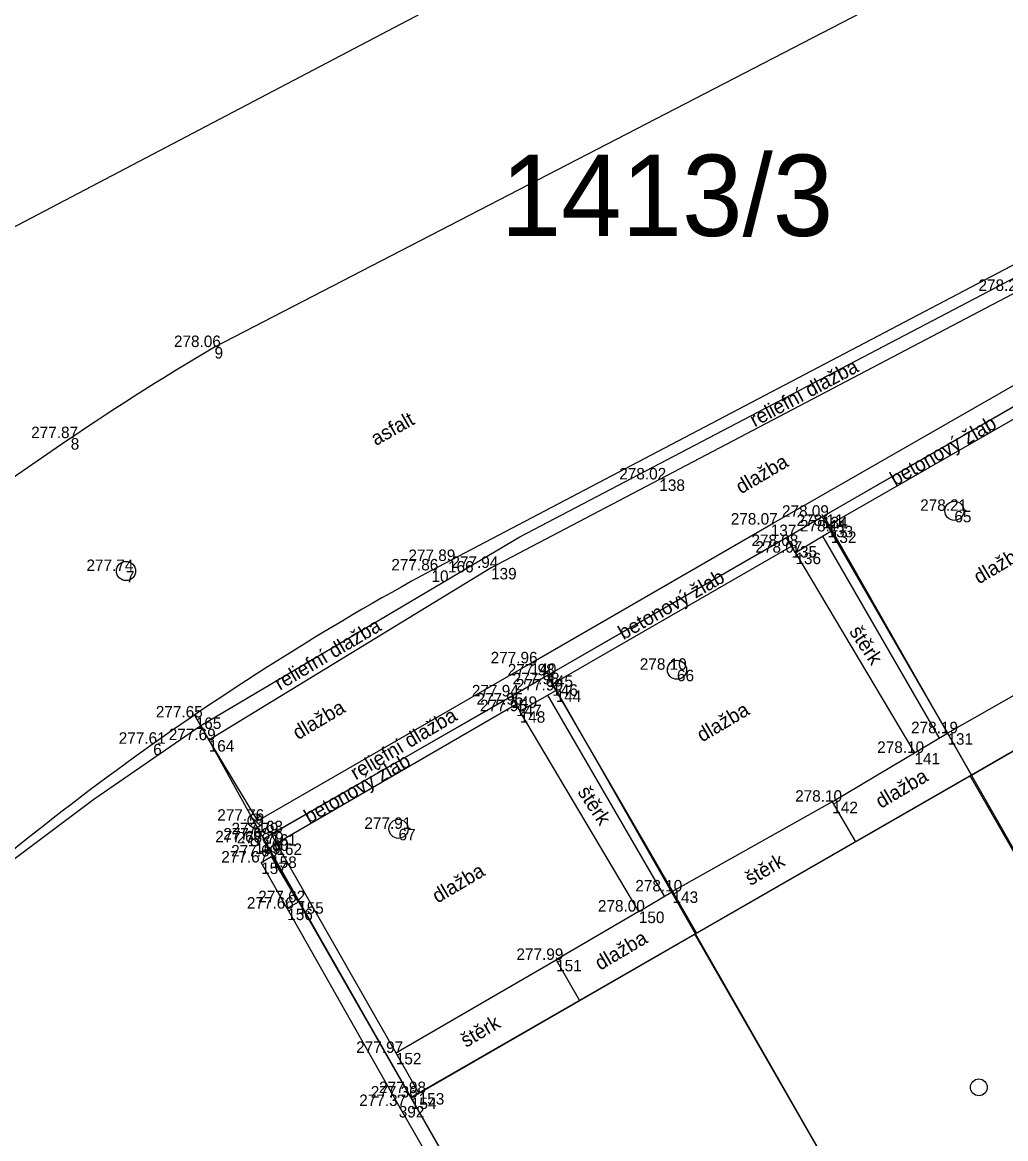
# Model space of a CAD drawing. Extents: x -771260 to -770828, y -1053564 to -1052811.
# Drawn here: x -770997.95 to -770977.39, y -1053157.87 to -1053134.53 of the extents above; entities that cross this region are included whole.
import ezdxf

# ---------------------------------------------------------------- set-up
doc = ezdxf.new("R2010")
doc.units = 0
for name, color, linetype in [('25_10_2019_asfalt', 7, 'Continuous'), ('25_10_2019_bet_zlab', 7, 'Continuous'), ('25_10_2019_budova', 7, 'Continuous'), ('25_10_2019_dlazba', 7, 'Continuous'), ('25_10_2019_lampa', 7, 'Continuous'), ('25_10_2019_operna_stena', 7, 'Continuous'), ('25_10_2019_popis_povrchu', 7, 'Continuous'), ('25_10_2019_priska', 7, 'Continuous'), ('25_10_2019_reliefni_dlazba', 7, 'Continuous'), ('25_10_2019_sachta', 7, 'Continuous'), ('25_10_2019_sterk', 7, 'Continuous'), ('25_10_2019_zamereny_bod', 7, 'Continuous'), ('25_10_2019_zamereny_bod_cislo', 7, 'Continuous'), ('25_10_2019_zamereny_bod_vyska', 7, 'Continuous'), ('Default', 7, 'Continuous'), ('DKM_Hranice parcel', 7, 'Continuous'), ('DKM_Parcelní čísla', 7, 'Continuous'), ('DKM_Vnitřní kresba', 7, 'Continuous'), ('DKM_Značky budov', 7, 'Continuous')]:
    doc.layers.add(name, color=color, linetype=linetype)

# ---------------------------------------------------------------- blocks, each defined once
blk = doc.blocks.new('6.200')
at = {"layer": '25_10_2019_sachta'}
blk.add_circle((0, 0), 10, dxfattribs=at)
blk = doc.blocks.new('6.560')
at = {"layer": '25_10_2019_lampa'}
for p, q in [((-5.3, 17.2), (5.3, 27.8)), ((5.4, 17.3), (-5.1, 27.9)), ((0, 4), (0, 15))]:
    blk.add_line(p, q, dxfattribs=at)
for centre, radius in [((0, 22.5), 7.5), ((0, 0), 4), ((0, 0), 4)]:
    blk.add_circle(centre, radius, dxfattribs=at)
blk = doc.blocks.new('POINT_DISPLAY')
at = {"layer": 'Default'}
blk.add_line((0, 0), (0, 0), dxfattribs=at)

msp = doc.modelspace()

# ---------------------------------------------------------------- linework, layer by layer
at = {"layer": '25_10_2019_asfalt'}
for p, q in [((-770979.744, -1053133.988), (-770993.933, -1053141.321)), ((-770974.36, -1053138.104), (-770989.396, -1053145.991))]:
    msp.add_line(p, q, dxfattribs=at)
for centre, radius, start, end in [((-770962.305, -1053194.616), 61.974, 120.6871, 135.18497), ((-770962.167, -1053196.205), 57.121, 118.4691, 133.6637)]:
    msp.add_arc(centre, radius, start, end, dxfattribs=at)
at = {"layer": '25_10_2019_bet_zlab'}
for p, q in [((-770981.112, -1053145.059), (-770976.093, -1053142.177)), ((-770986.869, -1053148.372), (-770981.867, -1053145.481))]:
    msp.add_line(p, q, dxfattribs=at)
at = {"layer": '25_10_2019_budova'}
for p, q in [((-770966.403, -1053143.542), (-770989.826, -1053157.012)), ((-770970.382, -1053163.761), (-770978.132, -1053150.287)), ((-770976.138, -1053167.065), (-770983.884, -1053153.595)), ((-770982.073, -1053170.471), (-770989.826, -1053157.012))]:
    msp.add_line(p, q, dxfattribs=at)
at = {"layer": '25_10_2019_dlazba'}
for p, q in [((-770981.784, -1053145.62), (-770979.295, -1053149.806)), ((-770975.27, -1053147.499), (-770978.603, -1053149.395)), ((-770987.627, -1053148.797), (-770992.638, -1053151.7)), ((-770985.059, -1053153.124), (-770987.551, -1053148.934)), ((-770981.012, -1053150.827), (-770978.604, -1053149.395)), ((-770978.603, -1053149.395), (-770978.101, -1053150.269)), ((-770994.055, -1053149.54), (-770993.037, -1053151.224)), ((-770981.012, -1053150.827), (-770984.354, -1053152.702)), ((-770981.012, -1053150.827), (-770980.529, -1053151.665)), ((-770985.059, -1053153.124), (-770984.354, -1053152.703)), ((-770984.354, -1053152.702), (-770983.851, -1053153.576)), ((-770985.059, -1053153.124), (-770986.789, -1053154.134)), ((-770990.142, -1053156.079), (-770986.789, -1053154.134)), ((-770986.789, -1053154.134), (-770986.3, -1053154.984))]:
    msp.add_line(p, q, dxfattribs=at)
at = {"layer": '25_10_2019_operna_stena'}
for p, q in [((-770981.042, -1053145.177), (-770978.603, -1053149.395)), ((-770981.215, -1053145.277), (-770978.777, -1053149.495)), ((-770986.971, -1053148.601), (-770984.526, -1053152.805)), ((-770986.798, -1053148.5), (-770984.354, -1053152.702)), ((-770992.915, -1053151.617), (-770992.749, -1053151.506)), ((-770992.749, -1053151.506), (-770989.663, -1053156.919)), ((-770989.826, -1053157.012), (-770992.915, -1053151.617))]:
    msp.add_line(p, q, dxfattribs=at)
at = {"layer": '25_10_2019_priska'}
for p, q in [((-770981.226, -1053144.869), (-770981.968, -1053145.311)), ((-770981.226, -1053144.869), (-770981.042, -1053145.177)), ((-770981.042, -1053145.177), (-770981.784, -1053145.62)), ((-770981.784, -1053145.62), (-770981.968, -1053145.311)), ((-770986.972, -1053148.185), (-770987.722, -1053148.624)), ((-770986.798, -1053148.5), (-770986.972, -1053148.185)), ((-770987.722, -1053148.624), (-770987.551, -1053148.934)), ((-770987.551, -1053148.934), (-770986.798, -1053148.5)), ((-770992.957, -1053152.098), (-770992.748, -1053151.972)), ((-770992.748, -1053151.972), (-770992.184, -1053152.927)), ((-770992.412, -1053153.062), (-770992.957, -1053152.098)), ((-770992.184, -1053152.927), (-770992.412, -1053153.062))]:
    msp.add_line(p, q, dxfattribs=at)
at = {"layer": '25_10_2019_reliefni_dlazba'}
for p, q in [((-770977.108, -1053140.146), (-770984.629, -1053144.089)), ((-770982.299, -1053145.033), (-770976.347, -1053141.623)), ((-770981.226, -1053144.868), (-770976.202, -1053141.973)), ((-770984.629, -1053144.089), (-770988.149, -1053145.939)), ((-770987.318, -1053147.933), (-770982.299, -1053145.033)), ((-770981.968, -1053145.311), (-770986.972, -1053148.185)), ((-770988.149, -1053145.939), (-770994.055, -1053149.54)), ((-770993.037, -1053151.224), (-770987.318, -1053147.933)), ((-770987.722, -1053148.624), (-770992.749, -1053151.506)), ((-770994.355, -1053149.016), (-770994.055, -1053149.54))]:
    msp.add_line(p, q, dxfattribs=at)
at = {"layer": '25_10_2019_sterk'}
for p, q in [((-770992.412, -1053153.062), (-770990.08, -1053157.188)), ((-770990.08, -1053157.188), (-770982.74, -1053169.889))]:
    msp.add_line(p, q, dxfattribs=at)
at = {"layer": 'DKM_Hranice parcel'}
for p, q in [((-770989.61, -1053134.35), (-771003.78, -1053141.77)), ((-770987.55, -1053145.29), (-770969.18, -1053135.67)), ((-770981.19, -1053144.85), (-770975.44, -1053141.54)), ((-770986.96, -1053148.18), (-770981.19, -1053144.85)), ((-770994.22, -1053149.23), (-770987.55, -1053145.29)), ((-770992.91, -1053151.6), (-770986.96, -1053148.18)), ((-770994.22, -1053149.23), (-770992.91, -1053151.6))]:
    msp.add_line(p, q, dxfattribs=at)
for points in [[(-770969.19, -1053165.87), (-770970.39, -1053163.77), (-770978.1, -1053150.27), (-770981.19, -1053144.85)], [(-770974.95, -1053169.18), (-770976.15, -1053167.09), (-770983.87, -1053153.59), (-770986.96, -1053148.18)], [(-771009.08, -1053162.27), (-771007.256, -1053160.252), (-771005.36, -1053158.303), (-771003.393, -1053156.424), (-771002.809, -1053155.893), (-771000.755, -1053154.11), (-770998.637, -1053152.403), (-770996.458, -1053150.776), (-770994.22, -1053149.23)], [(-770992.91, -1053151.6), (-770989.82, -1053157.02), (-770982.11, -1053170.52), (-770980.91, -1053172.6)]]:
    msp.add_lwpolyline(points, dxfattribs=at)
at = {"layer": 'DKM_Vnitřní kresba'}
for p, q in [((-770978.1, -1053150.27), (-770972.35, -1053146.95)), ((-770983.87, -1053153.59), (-770978.1, -1053150.27)), ((-770989.82, -1053157.02), (-770983.87, -1053153.59))]:
    msp.add_line(p, q, dxfattribs=at)
at = {"layer": 'DKM_Značky budov'}
msp.add_circle((-770977.947, -1053156.799), 0.175, dxfattribs=at)

# ---------------------------------------------------------------- block references
at = {"layer": '25_10_2019_lampa', "xscale": 0.020000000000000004, "yscale": 0.020000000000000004}
msp.add_blockref('6.560', (-770993.083, -1053151.677), dxfattribs=at)
at = {"layer": '25_10_2019_sachta', "xscale": 0.020000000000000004, "yscale": 0.020000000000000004}
for p in [(-770978.459, -1053144.745), (-770995.784, -1053146.003), (-770984.261, -1053148.068), (-770990.084, -1053151.394)]:
    msp.add_blockref('6.200', p, dxfattribs=at)
at = {"layer": '25_10_2019_zamereny_bod', "xscale": 0.1, "yscale": 0.10000000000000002}
for p in [(-770993.933, -1053141.321), (-770996.941, -1053143.225), (-770984.63, -1053144.089), (-770981.226, -1053144.869), (-770978.459, -1053144.745), (-770982.299, -1053145.033), (-770981.112, -1053145.059), (-770981.042, -1053145.177), (-770981.866, -1053145.481), (-770981.784, -1053145.62), (-770989.05, -1053145.794), (-770995.784, -1053146.003), (-770989.396, -1053145.991), (-770988.15, -1053145.939), (-770987.319, -1053147.934), (-770986.972, -1053148.186), (-770984.261, -1053148.068), (-770986.869, -1053148.372), (-770987.722, -1053148.625), (-770986.798, -1053148.501), (-770987.627, -1053148.797), (-770987.551, -1053148.935), (-770994.326, -1053149.065), (-770978.604, -1053149.395), (-770995.216, -1053149.615), (-770994.055, -1053149.54), (-770979.295, -1053149.806), (-770981.012, -1053150.827), (-770993.037, -1053151.224), (-770992.749, -1053151.506), (-770990.084, -1053151.394), (-770993.083, -1053151.677), (-770992.915, -1053151.617), (-770992.639, -1053151.7), (-770992.749, -1053151.972), (-770992.958, -1053152.098), (-770984.354, -1053152.703), (-770992.412, -1053153.062), (-770992.184, -1053152.928), (-770985.059, -1053153.124), (-770986.789, -1053154.134), (-770990.142, -1053156.079), (-770989.826, -1053157.012), (-770989.663, -1053156.919), (-770990.08, -1053157.189)]:
    msp.add_blockref('POINT_DISPLAY', p, dxfattribs=at)

# ---------------------------------------------------------------- texts
at = {"layer": '25_10_2019_popis_povrchu'}
for s, rotation, p in [('reliefní dlažba', 28.1797, (-770982.637, -1053143)), ('asfalt', 29.5537, (-770990.558, -1053143.394)), ('betonový žlab', 29.906, (-770979.695, -1053144.234)), ('dlažba', 30.687, (-770982.92, -1053144.403)), ('dlažba', 30.687, (-770977.944, -1053146.286)), ('betonový žlab', 29.906, (-770985.381, -1053147.45)), ('reliefní dlažba', 30.687, (-770992.567, -1053148.506)), ('štěrk', 303.4117, (-770980.669, -1053147.27)), ('dlažba', 30.687, (-770992.187, -1053149.542)), ('reliefní dlažba', 30.687, (-770990.98, -1053150.381)), ('dlažba', 30.687, (-770983.734, -1053149.59)), ('betonový žlab', 29.906, (-770991.951, -1053151.293)), ('dlažba', 30.687, (-770979.996, -1053150.979)), ('štěrk', 303.4117, (-770986.351, -1053150.622)), ('štěrk', 30.687, (-770982.724, -1053152.591)), ('dlažba', 30.687, (-770989.268, -1053152.958)), ('dlažba', 30.687, (-770985.866, -1053154.363)), ('štěrk', 30.687, (-770988.674, -1053155.975))]:
    msp.add_text(s, height=0.3, rotation=rotation, dxfattribs=at).set_placement(p)
at = {"layer": '25_10_2019_zamereny_bod_cislo'}
for s, p in [('9', (-770993.933, -1053141.561)), ('8', (-770996.941, -1053143.465)), ('138', (-770984.63, -1053144.329)), ('65', (-770978.459, -1053144.985)), ('134', (-770981.226, -1053145.109)), ('137', (-770982.299, -1053145.273)), ('133', (-770981.112, -1053145.299)), ('132', (-770981.042, -1053145.417)), ('135', (-770981.866, -1053145.721)), ('136', (-770981.784, -1053145.86)), ('166', (-770989.05, -1053146.034)), ('7', (-770995.784, -1053146.243)), ('10', (-770989.396, -1053146.231)), ('139', (-770988.15, -1053146.179)), ('140', (-770987.319, -1053148.174)), ('145', (-770986.972, -1053148.426)), ('66', (-770984.261, -1053148.308)), ('146', (-770986.869, -1053148.612)), ('149', (-770987.722, -1053148.865)), ('144', (-770986.798, -1053148.741)), ('147', (-770987.627, -1053149.037)), ('148', (-770987.551, -1053149.175)), ('165', (-770994.326, -1053149.305)), ('131', (-770978.604, -1053149.635)), ('6', (-770995.216, -1053149.855)), ('164', (-770994.055, -1053149.78)), ('141', (-770979.295, -1053150.046)), ('142', (-770981.012, -1053151.067)), ('163', (-770993.037, -1053151.464)), ('161', (-770992.749, -1053151.746)), ('67', (-770990.084, -1053151.634)), ('159', (-770993.083, -1053151.917)), ('160', (-770992.915, -1053151.857)), ('162', (-770992.639, -1053151.94)), ('158', (-770992.749, -1053152.212)), ('157', (-770992.958, -1053152.338)), ('143', (-770984.354, -1053152.943)), ('156', (-770992.412, -1053153.302)), ('155', (-770992.184, -1053153.168)), ('150', (-770985.059, -1053153.364)), ('151', (-770986.789, -1053154.374)), ('152', (-770990.142, -1053156.319)), ('154', (-770989.826, -1053157.252)), ('153', (-770989.663, -1053157.159)), ('392', (-770990.08, -1053157.429))]:
    msp.add_text(s, height=0.24, dxfattribs=at).set_placement(p)
at = {"layer": '25_10_2019_zamereny_bod_vyska'}
for s, p in [('278.20 ', (-770977.955, -1053140.147)), ('278.06 ', (-770994.782, -1053141.321)), ('277.87 ', (-770997.768, -1053143.225)), ('278.02 ', (-770985.468, -1053144.089)), ('278.21 ', (-770979.174, -1053144.745)), ('278.09 ', (-770982.065, -1053144.869)), ('278.07 ', (-770983.136, -1053145.033)), ('278.11 ', (-770981.758, -1053145.059)), ('278.11 ', (-770981.688, -1053145.177)), ('278.08 ', (-770982.704, -1053145.481)), ('278.07 ', (-770982.621, -1053145.62)), ('277.89 ', (-770989.879, -1053145.794)), ('277.74 ', (-770996.612, -1053146.003)), ('277.86 ', (-770990.235, -1053145.991)), ('277.94 ', (-770988.979, -1053145.939)), ('277.96 ', (-770988.158, -1053147.934)), ('277.98 ', (-770987.801, -1053148.186)), ('278.10 ', (-770985.039, -1053148.068)), ('277.98 ', (-770987.698, -1053148.372)), ('277.94 ', (-770988.551, -1053148.625)), ('277.99 ', (-770987.628, -1053148.501)), ('277.95 ', (-770988.456, -1053148.797)), ('277.95 ', (-770988.38, -1053148.935)), ('277.65 ', (-770995.161, -1053149.065)), ('278.19 ', (-770979.365, -1053149.395)), ('277.61 ', (-770995.937, -1053149.615)), ('277.69 ', (-770994.891, -1053149.54)), ('278.10 ', (-770980.073, -1053149.806)), ('278.10 ', (-770981.79, -1053150.827)), ('277.76 ', (-770993.876, -1053151.224)), ('277.79 ', (-770993.578, -1053151.506)), ('277.91 ', (-770990.799, -1053151.394)), ('277.68 ', (-770993.918, -1053151.677)), ('277.68 ', (-770993.75, -1053151.617)), ('277.79 ', (-770993.468, -1053151.7)), ('277.69 ', (-770993.585, -1053151.972)), ('277.67 ', (-770993.792, -1053152.098)), ('278.10 ', (-770985.132, -1053152.703)), ('277.66 ', (-770993.257, -1053153.062)), ('277.62 ', (-770993.019, -1053152.928)), ('278.00 ', (-770985.915, -1053153.124)), ('277.99 ', (-770987.619, -1053154.134)), ('277.97 ', (-770990.97, -1053156.079)), ('277.36 ', (-770990.665, -1053157.012)), ('277.98 ', (-770990.492, -1053156.919)), ('277.37 ', (-770990.907, -1053157.189))]:
    msp.add_text(s, height=0.24, dxfattribs=at).set_placement(p)
at = {"layer": 'DKM_Parcelní čísla'}
msp.add_text('1413/3', height=1.7, dxfattribs=at).set_placement((-770987.947, -1053138.999))

doc.saveas('drawing.dxf')
